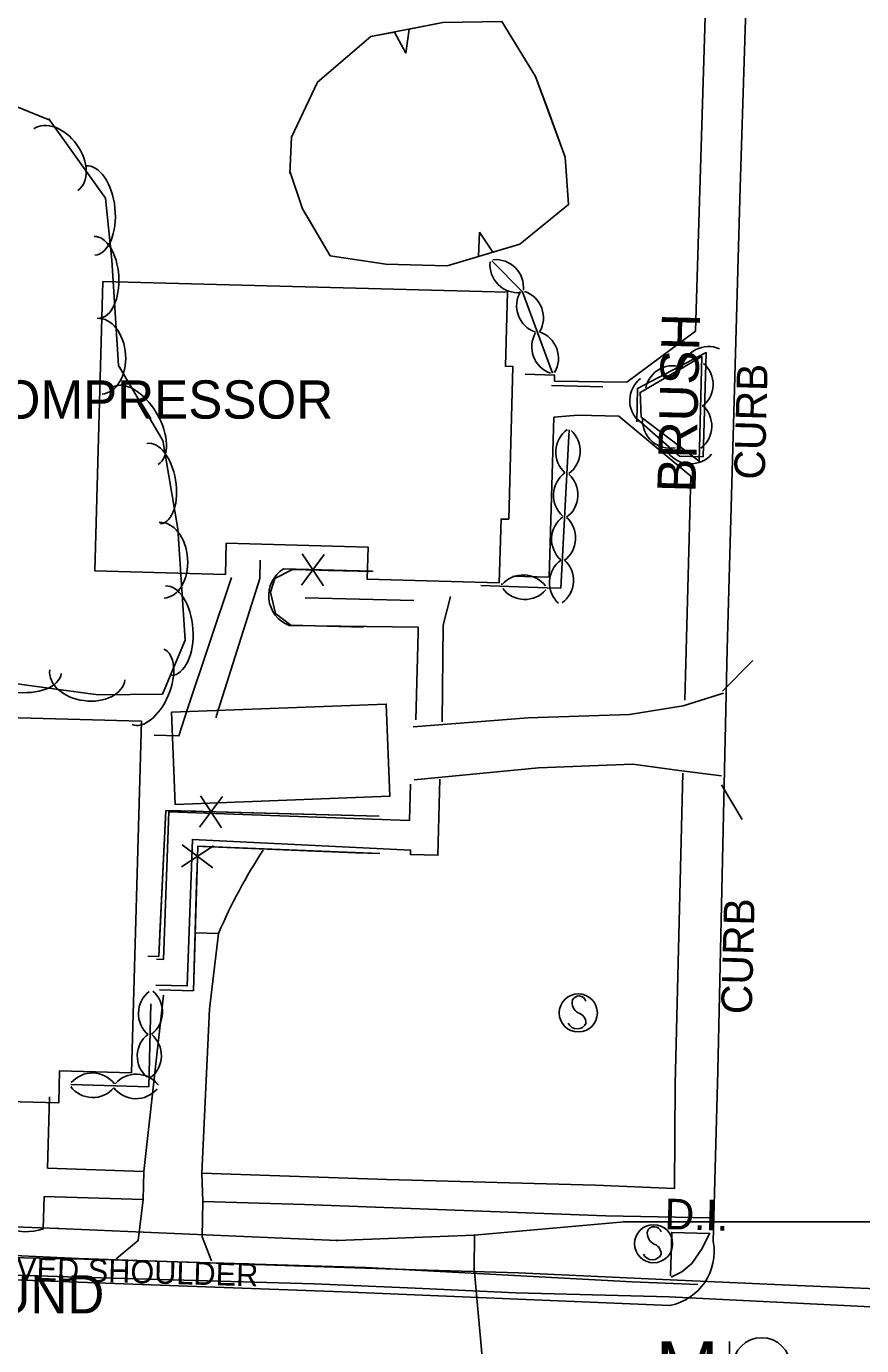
# Model space of a CAD drawing. Extents: x 978516 to 993312, y 1836504 to 1846212.
# Drawn here: x 992637.5 to 992746.7, y 1843388.6 to 1843561 of the extents above; entities that cross this region are included whole.
import ezdxf

# ---------------------------------------------------------------- set-up
doc = ezdxf.new("R2010")
doc.units = 0
for name, color, linetype in [('S_BUILDING', 7, 'Continuous'), ('S_CURB', 7, 'Continuous'), ('S_CURB_ANNOT', 7, 'Continuous'), ('S_DRIVEWAY', 7, 'Continuous'), ('S_DROP_INLET', 7, 'Continuous'), ('S_DROP_INLET_ANNOT', 7, 'Continuous'), ('S_EDGE_PAVEMENT', 7, 'Continuous'), ('S_FENCE', 7, 'Continuous'), ('S_GAS_UTILITIES', 7, 'Continuous'), ('S_MANHOLE', 7, 'Continuous'), ('S_MISC_STRUCTURES_ANNOT', 7, 'Continuous'), ('S_PARKING', 7, 'Continuous'), ('S_SHOULDER', 7, 'Continuous'), ('S_SHOULDER_ANNOT', 7, 'Continuous'), ('S_SIDEWALK', 7, 'Continuous'), ('S_SIGN', 7, 'Continuous'), ('S_STORM_SEWER_ANNOT', 7, 'Continuous'), ('S_TREE', 7, 'Continuous'), ('S_TREE_ANNOT', 7, 'Continuous'), ('S_UTL_PT_SYM', 7, 'Continuous')]:
    doc.layers.add(name, color=color, linetype=linetype)

msp = doc.modelspace()

# ---------------------------------------------------------------- linework, layer by layer
at = {"layer": 'S_BUILDING'}
for points in [[(992647.49, 1843527.7), (992646.47, 1843489.85), (992663.52, 1843489.4), (992663.63, 1843493.47), (992682.17, 1843492.97), (992682.06, 1843488.77), (992699.32, 1843488.31), (992699.55, 1843496.64), (992700.56, 1843496.62), (992701.1, 1843516.57), (992700.11, 1843516.6), (992700.37, 1843526.28)], [(992656.49, 1843471.39), (992684.55, 1843472.44), (992685, 1843460.39), (992656.94, 1843459.34)], [(992652.53, 1843470.2), (992625.24, 1843470.97), (992623.96, 1843425.17), (992633.37, 1843424.91), (992633.25, 1843420.56), (992641.74, 1843420.32), (992641.85, 1843424.51), (992651.25, 1843424.25)]]:
    msp.add_lwpolyline(points, close=True, dxfattribs=at)
at = {"layer": 'S_CURB'}
for points in [[(992728.51, 1843474.13), (992732.44, 1843478.16)], [(992728.35, 1843461.88), (992731.06, 1843457.34)]]:
    msp.add_lwpolyline(points, dxfattribs=at)
at = {"layer": 'S_DRIVEWAY'}
for points in [[(992661.68, 1843399.67), (992660.5, 1843402.8), (992660.55, 1843407.45), (992660.43, 1843411.12), (992661.45, 1843432.55), (992662.63, 1843442.48)], [(992655.44, 1843434.4), (992652.87, 1843411.37), (992652.77, 1843407.69), (992652.12, 1843402.32), (992649.26, 1843399.92)]]:
    msp.add_lwpolyline(points, dxfattribs=at)
at = {"layer": 'S_DROP_INLET'}
msp.add_lwpolyline([(992721.69, 1843397.72), (992721.85, 1843403.39), (992726.8, 1843403.26), (992725.81, 1843401.28), (992724.48, 1843399.34), (992723.19, 1843398.24), (992721.79, 1843397.53)], dxfattribs=at)
at = {"layer": 'S_EDGE_PAVEMENT'}
for points in [[(992727.86, 1843424.51), (992729.1, 1843479.64), (992730.78, 1843539.96), (992732.5, 1843593.59), (992733.09, 1843621)], [(992514.88, 1843426.71), (992519.28, 1843419.11), (992525.72, 1843412.33), (992534.86, 1843405.24), (992545.63, 1843400.95), (992568.68, 1843399.9), (992581.28, 1843399.59), (992593.88, 1843399.27), (992607.98, 1843398.77), (992622.08, 1843398.26), (992644.17, 1843397.53), (992659.66, 1843397.1), (992675.14, 1843396.67), (992688.31, 1843396.09), (992701.47, 1843395.51), (992721.5, 1843394.96), (992738.21, 1843394.14), (992754.93, 1843393.32), (992770.16, 1843392.96), (992785.39, 1843392.6), (992800.09, 1843392.13), (992814.78, 1843391.66)], [(992727.28, 1843402.2), (992727.86, 1843424.51)], [(992558.18, 1843403.19), (992598.59, 1843401.79), (992614.47, 1843397.99), (992678.84, 1843395.61), (992721.63, 1843393.85)]]:
    msp.add_lwpolyline(points, dxfattribs=at)
msp.add_ellipse((992720.21, 1843400.9), major_axis=(-1.54, -7.03), ratio=0.99916, start_param=0.41347, end_param=1.966826, dxfattribs=at)
at = {"layer": 'S_FENCE'}
for p, q in [((992673.45, 1843487.98), (992676.43, 1843492)), ((992673.56, 1843492.07), (992676.32, 1843487.9)), ((992663.13, 1843460.38), (992660.15, 1843456.37)), ((992663.02, 1843456.29), (992660.26, 1843460.46)), ((992657.77, 1843451.17), (992661.95, 1843453.91)), ((992661.86, 1843451.05), (992657.85, 1843454.04))]:
    msp.add_line(p, q, dxfattribs=at)
for points in [[(992706.15, 1843514.08), (992712.83, 1843513.9)], [(992706.15, 1843514.08), (992712.83, 1843513.9)], [(992681.57, 1843482.52), (992672.09, 1843482.77), (992670.07, 1843484.29), (992669.42, 1843487.07), (992669.99, 1843488.88), (992672.29, 1843490.06), (992672.94, 1843490.04)], [(992681.57, 1843482.52), (992672.09, 1843482.77), (992670.07, 1843484.29), (992669.42, 1843487.07), (992669.99, 1843488.88), (992672.29, 1843490.06), (992682.84, 1843489.78)], [(992676.94, 1843489.93), (992682.84, 1843489.78)], [(992673.96, 1843486.34), (992688.16, 1843485.97)], [(992673.96, 1843486.34), (992688.16, 1843485.97)], [(992683.63, 1843457.79), (992655.75, 1843458.53), (992654.8, 1843439.46), (992653.38, 1843439.5)], [(992659.64, 1843458.43), (992655.75, 1843458.53), (992654.95, 1843442.44)], [(992683.63, 1843457.79), (992663.64, 1843458.32)], [(992654.91, 1843435.09), (992659.33, 1843434.97), (992659.9, 1843453.86), (992683.71, 1843452.9)], [(992660.58, 1843453.83), (992680.57, 1843453.02)], [(992680.57, 1843453.02), (992683.71, 1843452.9)], [(992654.91, 1843435.09), (992659.33, 1843434.97), (992659.8, 1843450.54)], [(992654.95, 1843442.44), (992654.8, 1843439.46), (992653.38, 1843439.5)]]:
    msp.add_lwpolyline(points, dxfattribs=at)
at = {"layer": 'S_GAS_UTILITIES'}
for p, q in [((992641.64, 1843403.92), (992609.55, 1843405.12)), ((992715.63, 1843404.79), (992696.02, 1843403.02)), ((992747.9, 1843404.76), (992715.63, 1843404.79)), ((992678.11, 1843402.33), (992641.64, 1843403.92)), ((992696.02, 1843403.02), (992678.11, 1843402.33)), ((992696.09, 1843403.04), (992696.03, 1843398.68)), ((992696.03, 1843398.68), (992698.9, 1843366.84))]:
    msp.add_line(p, q, dxfattribs=at)
at = {"layer": 'S_MANHOLE'}
msp.add_line((992729.41, 1843381.61), (992729.41, 1843389.11), dxfattribs=at)
msp.add_circle((992733.61, 1843385.88), 3.75, dxfattribs=at)
at = {"layer": 'S_PARKING'}
for points in [[(992728.64, 1843473.87), (992723.35, 1843472.22), (992716.35, 1843471.09), (992703.07, 1843470.63), (992688.07, 1843469.48)], [(992728.36, 1843463.06), (992722.82, 1843463.78), (992716.75, 1843464.58), (992704.46, 1843464.11), (992688.18, 1843462.53)]]:
    msp.add_lwpolyline(points, dxfattribs=at)
at = {"layer": 'S_SHOULDER'}
for points in [[(992525.72, 1843412.34), (992535.26, 1843407.18), (992545.84, 1843404.71), (992568.91, 1843402.85), (992581.63, 1843402.55), (992594.34, 1843402.26), (992614.3, 1843401.35), (992629.34, 1843400.67), (992644.38, 1843400), (992659.75, 1843399.47), (992675.11, 1843398.93), (992688.46, 1843398.51), (992701.81, 1843398.09), (992721.67, 1843397.17), (992738.26, 1843396.45), (992754.85, 1843395.74), (992770.11, 1843395.4), (992785.38, 1843395.06), (992800.36, 1843394.6), (992815.34, 1843394.14)], [(992725.25, 1843396.59), (992716.69, 1843396.94), (992681.88, 1843398.82), (992647.1, 1843399.83), (992621.08, 1843400.43)]]:
    msp.add_lwpolyline(points, dxfattribs=at)
at = {"layer": 'S_SIDEWALK'}
for points in [[(992702.68, 1843515.57), (992706.55, 1843515.46), (992706.53, 1843514.67), (992715.99, 1843514.54), (992724.97, 1843521.2), (992727.05, 1843589.19), (992727.85, 1843619.72)], [(992717.71, 1843513.25), (992717.86, 1843509.96), (992725.44, 1843504.21), (992725.8, 1843517.87), (992717.83, 1843513.22)], [(992723.57, 1843472.97), (992724.33, 1843502.23), (992714.92, 1843510.06), (992709.59, 1843510.2), (992706.45, 1843509.95), (992705.82, 1843489.04), (992701.07, 1843489.16)], [(992668.07, 1843491.25), (992668, 1843488.86), (992662.35, 1843470.97), (992662.32, 1843470.66)], [(992671.1, 1843490.12), (992682.72, 1843489.82)], [(992664.32, 1843488.99), (992658.56, 1843471.84), (992657.45, 1843468.29), (992654.2, 1843468.38)], [(992692.95, 1843486.53), (992692, 1843482.76), (992691.84, 1843470.12)], [(992688.42, 1843470.38), (992688.72, 1843481.74), (992688.71, 1843482.51), (992671.86, 1843482.71)], [(992722.29, 1843422.76), (992723.32, 1843463.4)], [(992691.55, 1843462.62), (992691.29, 1843452.68), (992687.69, 1843452.77), (992687.71, 1843453.37), (992659.21, 1843454.75), (992658.54, 1843435.6), (992654.44, 1843435.71)], [(992654.53, 1843439.09), (992655.43, 1843439.07), (992656.12, 1843458.36), (992687.58, 1843457.24), (992687.7, 1843461.98)], [(992662.63, 1843442.48), (992659.67, 1843442.56)], [(992722.29, 1843422.76), (992722.2, 1843409.11), (992711.89, 1843409.57), (992684.6, 1843410.31), (992660.43, 1843411.12)], [(992652.87, 1843411.37), (992640.28, 1843411.79), (992640.54, 1843421.1)], [(992639.72, 1843403.85), (992639.83, 1843408.08), (992652.77, 1843407.69)], [(992660.55, 1843407.45), (992673.87, 1843407.05), (992713.23, 1843405.57), (992726.92, 1843405.28)]]:
    msp.add_lwpolyline(points, dxfattribs=at)
for centre, radius, start, end in [((992673.35, 1843486.61), 4.17, 122.5684, 249.0968), ((992724.8, 1843416.09), 67.54, 146.5332, 156.9994), ((992637.51, 1843410.3), 6.82, 245.8775, 288.9232)]:
    msp.add_arc(centre, radius, start, end, dxfattribs=at)
at = {"layer": 'S_SIGN'}
for centre in [(992709.64, 1843432.08), (992719.48, 1843401.91)]:
    msp.add_circle(centre, 2.49, dxfattribs=at)
for centre, radius, start, end in [((992709.72, 1843433.35), 0.95, 16.5258, 156.8957), ((992710.33, 1843433.41), 1.5, 167.1196, 241.9813), ((992709.49, 1843431.26), 1.28, 204.641, 335.359), ((992709.23, 1843430.74), 1.4, 358.6529, 73.7063), ((992720.16, 1843403.24), 1.5, 167.1196, 241.9813), ((992719.55, 1843403.18), 0.95, 16.5258, 156.8957), ((992719.07, 1843400.57), 1.4, 358.6529, 73.7063), ((992719.32, 1843401.09), 1.28, 204.641, 335.359)]:
    msp.add_arc(centre, radius, start, end, dxfattribs=at)
at = {"layer": 'S_TREE'}
for p, q in [((992685.6, 1843560.28), (992687.1, 1843557.52)), ((992687.1, 1843557.52), (992687.53, 1843560.66)), ((992696.72, 1843534.12), (992696.6, 1843530.96)), ((992698.48, 1843531.52), (992696.72, 1843534.12))]:
    msp.add_line(p, q, dxfattribs=at)
for points in [[(992671.93, 1843541.81), (992672.14, 1843546.54), (992675.54, 1843553.75), (992682.54, 1843559.69), (992691.94, 1843561.52), (992699.66, 1843561.69), (992704.05, 1843554.48), (992707.94, 1843543.94), (992708.38, 1843537.74), (992701.99, 1843532.56), (992692.5, 1843529.74), (992684.48, 1843529.95), (992677.2, 1843531.05), (992673.6, 1843537.2), (992671.94, 1843542.09)], [(992687.53, 1843560.66), (992691.94, 1843561.52), (992699.66, 1843561.69), (992704.05, 1843554.48), (992705.56, 1843550.41)], [(992671.93, 1843541.81), (992672.14, 1843546.54), (992675.54, 1843553.75), (992682.54, 1843559.69), (992685.6, 1843560.28)], [(992640.4, 1843549.01), (992647.84, 1843538.57), (992648.68, 1843530.46), (992649.54, 1843516.71), (992655.35, 1843506.89), (992657.31, 1843495.34), (992658.25, 1843480.82), (992655.29, 1843473.75), (992646.9, 1843473.66), (992635.32, 1843475.22), (992626.25, 1843483.16), (992625.93, 1843486.33), (992621.25, 1843494.7), (992617.9, 1843506.8), (992617.44, 1843524.77), (992614.37, 1843531.11), (992611.67, 1843543.52), (992615.71, 1843554.61), (992626.35, 1843554.51), (992640.56, 1843548.76)], [(992705.56, 1843550.41), (992707.94, 1843543.94), (992708.38, 1843537.74), (992701.99, 1843532.56), (992698.48, 1843531.52)], [(992674.5, 1843535.67), (992673.6, 1843537.2), (992671.94, 1843542.09)], [(992696.6, 1843530.96), (992692.5, 1843529.74), (992684.48, 1843529.95), (992677.2, 1843531.05), (992674.5, 1843535.67)], [(992706.29, 1843515.71), (992702.37, 1843526.34), (992698.35, 1843530.38)], [(992717.27, 1843509.35), (992717.39, 1843513.71), (992726.37, 1843518.4), (992725.96, 1843504.78), (992722.85, 1843504.86), (992717.2, 1843509.8)], [(992706.53, 1843515.86), (992706.5, 1843515.96)], [(992708.44, 1843508.3), (992707.36, 1843487.61), (992705.57, 1843487.66), (992696.91, 1843487.93)], [(992708.16, 1843508.26), (992708.16, 1843508.16)], [(992699.64, 1843488.12), (992699.54, 1843488.12)], [(992643.3, 1843422.71), (992653.5, 1843422.42), (992653.78, 1843433.27)], [(992643.35, 1843422.43), (992643.45, 1843422.43)]]:
    msp.add_lwpolyline(points, dxfattribs=at)
for centre, start, end in [((992698.84, 1843526.91), 354.0448, 95.6417), ((992701.74, 1843529.86), 174.0448, 275.6417), ((992705.22, 1843524.51), 149.4893, 251.0862), ((992701.45, 1843522.95), 329.4893, 71.0862), ((992707.2, 1843519.13), 149.4893, 251.0862), ((992703.41, 1843517.65), 329.4893, 71.0862), ((992726.67, 1843515.55), 66.7471, 168.344), ((992722.02, 1843513.04), 66.7471, 168.344), ((992723.62, 1843514.22), 307.4439, 49.0409), ((992720.01, 1843512.11), 127.6879, 229.2848), ((992723.45, 1843508.78), 307.4439, 49.0409), ((992710.33, 1843505.38), 126.1985, 227.7955), ((992706.26, 1843505.52), 306.1985, 47.7955), ((992721.68, 1843509.52), 178.0201, 279.617), ((992724.3, 1843507.49), 217.6879, 319.2848), ((992710.03, 1843499.74), 126.1985, 227.7955), ((992705.96, 1843499.8), 306.1985, 47.7955), ((992709.79, 1843493.99), 126.1985, 227.7955), ((992705.66, 1843494.16), 306.1985, 47.7955), ((992709.5, 1843488.32), 126.1985, 227.7955), ((992705.37, 1843488.61), 306.1985, 47.7955), ((992702.45, 1843485.69), 37.414, 139.0109), ((992702.65, 1843489.76), 217.414, 319.0109), ((992655.79, 1843432), 127.6879, 229.2848), ((992651.65, 1843432.18), 307.6879, 49.2848), ((992655.64, 1843426.44), 127.6879, 229.2848), ((992651.51, 1843426.5), 307.6879, 49.2848), ((992646.13, 1843420.59), 37.5948, 139.1917), ((992651.87, 1843420.43), 37.5948, 139.1917), ((992646.18, 1843424.66), 217.5948, 319.1917), ((992651.83, 1843424.51), 217.5948, 319.1917)]:
    msp.add_arc(centre, 3.64, start, end, dxfattribs=at)
for centre, major_axis, ratio in [((992641.34, 1843543.59), (-2.88, 4.03), 0.685311), ((992645.87, 1843536.96), (-0.6, 5.84), 0.55008), ((992646.69, 1843528.22), (-0.33, 5.34), 0.540699), ((992647.08, 1843517.92), (-0.31, 4.95), 0.685311), ((992651.74, 1843508.83), (-2.99, 5.05), 0.55008), ((992654.16, 1843501.26), (-0.89, 5.27), 0.540699), ((992655.19, 1843491.25), (-0.32, 4.95), 0.685311), ((992656.05, 1843482.03), (-0.38, 5.86), 0.55008), ((992653.39, 1843474.71), (2.07, 4.93), 0.540699), ((992636.25, 1843477.23), (5.82, -0.78), 0.55008), ((992645.47, 1843476.26), (4.91, -0.66), 0.685311)]:
    msp.add_ellipse(centre, major_axis=major_axis, ratio=ratio, start_param=3.141593, end_param=6.283185, dxfattribs=at)
at = {"layer": 'S_UTL_PT_SYM'}
for points in [[(992715.63, 1843404.79), (992715.63, 1843404.84), (992715.63, 1843404.79), (992715.58, 1843404.79), (992715.63, 1843404.79), (992715.63, 1843404.74), (992715.63, 1843404.79), (992715.68, 1843404.79)], [(992641.64, 1843403.92), (992641.64, 1843403.97), (992641.64, 1843403.92), (992641.59, 1843403.92), (992641.64, 1843403.92), (992641.64, 1843403.87), (992641.64, 1843403.92), (992641.69, 1843403.92)], [(992696.02, 1843403.02), (992696.02, 1843403.07), (992696.02, 1843403.02), (992695.97, 1843403.02), (992696.02, 1843403.02), (992696.02, 1843402.97), (992696.02, 1843403.02), (992696.07, 1843403.02)], [(992696.09, 1843403.04), (992696.09, 1843403.09), (992696.09, 1843403.04), (992696.04, 1843403.04), (992696.09, 1843403.04), (992696.09, 1843402.99), (992696.09, 1843403.04), (992696.14, 1843403.04)], [(992678.11, 1843402.33), (992678.11, 1843402.38), (992678.11, 1843402.33), (992678.06, 1843402.33), (992678.11, 1843402.33), (992678.11, 1843402.28), (992678.11, 1843402.33), (992678.16, 1843402.33)], [(992696.03, 1843398.68), (992696.03, 1843398.73), (992696.03, 1843398.68), (992695.98, 1843398.68), (992696.03, 1843398.68), (992696.03, 1843398.63), (992696.03, 1843398.68), (992696.08, 1843398.68)]]:
    msp.add_lwpolyline(points, dxfattribs=at)

# ---------------------------------------------------------------- texts
at = {"layer": 'S_CURB_ANNOT'}
for p in [(992734, 1843501.74), (992732.3, 1843431.87)]:
    msp.add_text('CURB', height=4, rotation=88.4864, dxfattribs=at).set_placement(p)
at = {"layer": 'S_DROP_INLET_ANNOT'}
msp.add_text('D.I.', height=4, rotation=358.4454, dxfattribs=at).set_placement((992720.88, 1843403.82))
at = {"layer": 'S_MANHOLE'}
msp.add_text('M', height=7.46, dxfattribs=at).set_placement((992719.73, 1843381.7))
at = {"layer": 'S_MISC_STRUCTURES_ANNOT'}
msp.add_text('AIR COMPRESSOR', height=5, dxfattribs=at).set_placement((992616.31, 1843509.76))
at = {"layer": 'S_SHOULDER_ANNOT'}
msp.add_text('PAVED SHOULDER', height=3.0003, rotation=358.4454, dxfattribs=at).set_placement((992630.78, 1843397.34))
at = {"layer": 'S_STORM_SEWER_ANNOT'}
msp.add_text('SHOT TOP OF GROUND', height=5, dxfattribs=at).set_placement((992570.8, 1843392.8))
at = {"layer": 'S_TREE_ANNOT'}
msp.add_text('BRUSH', height=5, rotation=88.4864, dxfattribs=at).set_placement((992724.96, 1843500.05))

doc.saveas('drawing.dxf')
